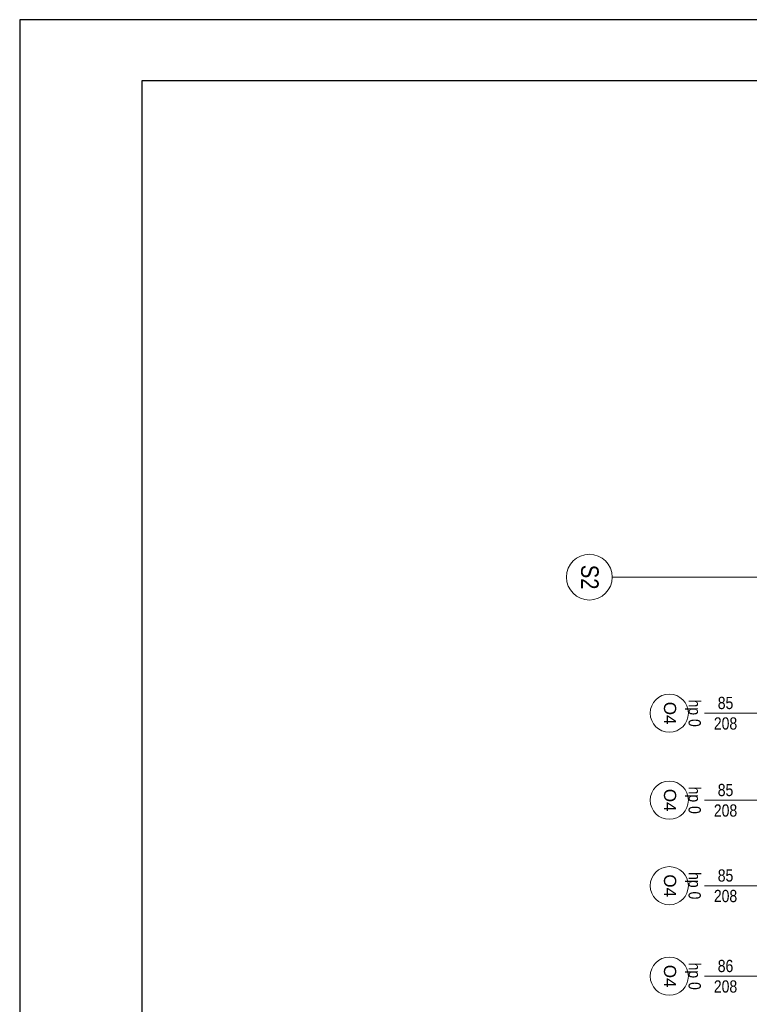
# Model space of a CAD drawing. Extents: x -558982 to 5119495, y -5290134 to 97908.
# Tile 266 of 282: x -440331 to -430768, y 83787 to 96683. Entities that reach past the tile are written whole.
import ezdxf

# ---------------------------------------------------------------- set-up
doc = ezdxf.new("R2010")
doc.units = 0
doc.header["$MEASUREMENT"] = 0
doc.layers.add('$ IE TABELA', color=7, linetype='Continuous')
doc.layers.add('Arch opisy', color=252, linetype='Continuous')
for name, color, linetype, lineweight in [('Arch opisy okien_Nr_Pióra__9', 252, 'Continuous', 13), ('Arch opisy_Nr_Pióra__1', 252, 'Continuous', 25), ('Arch opisy_Nr_Pióra__21', 252, 'Continuous', 9), ('Arch opisy_Nr_Pióra__9', 252, 'Continuous', 13), ('INWENT. OKNA_Nr_Pióra__21', 252, 'Continuous', 9), ('INWENT. OKNA_Nr_Pióra__5', 252, 'Continuous', 13)]:
    doc.layers.add(name, color=color, linetype=linetype, lineweight=lineweight)
doc.styles.add('GENERATED_STYLE_10', font='arial.ttf')
doc.styles.add('GENERATED_STYLE_5', font='ARIALN.TTF')

# ---------------------------------------------------------------- blocks, each defined once
blk = doc.blocks.new('a3eee')
at = {"layer": '$ IE TABELA'}
for p, q in [((19730.8, 4176.8), (19730.8, 1206.8)), ((23930.8, 4176.8), (19730.8, 4176.8)), ((19890.8, 4096.8), (19890.8, 1286.8)), ((23840.8, 4096.8), (19890.8, 4096.8))]:
    blk.add_line(p, q, dxfattribs=at)
blk = doc.blocks.new('Linia_168', base_point=(-430485, 105219))
at = {"layer": 'Arch opisy_Nr_Pióra__21', "linetype": 'Continuous'}
blk.add_line((-430485, 105219), (-432565, 105219), dxfattribs=at)
blk.add_circle((-432865, 105219), 300, dxfattribs=at)

msp = doc.modelspace()

# ---------------------------------------------------------------- linework, layer by layer
at = {"layer": 'Arch opisy_Nr_Pióra__9', "color": 252, "linetype": 'Continuous'}
for centre in [(-431817, 87600), (-431817, 86460), (-431817, 85340), (-431817, 84155)]:
    msp.add_circle(centre, 250, dxfattribs=at)
at = {"layer": 'INWENT. OKNA_Nr_Pióra__5', "color": 252, "linetype": 'Continuous'}
for p, q in [((-430445, 87600), (-431355, 87600)), ((-430445, 86460), (-431355, 86460)), ((-430445, 85340), (-431355, 85340)), ((-430445, 84155), (-431355, 84155))]:
    msp.add_line(p, q, dxfattribs=at)

# ---------------------------------------------------------------- block references
at = {"layer": '$ IE TABELA', "transparency": 33554687, "xscale": 10, "yscale": 10, "zscale": 10}
msp.add_blockref('a3eee', (-637639, 54915), dxfattribs=at)
at = {"layer": 'Arch opisy', "color": 252, "linetype": 'Continuous'}
msp.add_blockref('Linia_168', (-430485, 89382), dxfattribs=at)

# ---------------------------------------------------------------- texts
at = {"layer": 'Arch opisy okien_Nr_Pióra__9', "color": 252, "linetype": 'Continuous', "char_height": 160, "attachment_point": 2, "rotation": 270, "style": 'GENERATED_STYLE_10'}
for insert in [(-431727, 87600), (-431727, 86460), (-431727, 85340), (-431727, 84155)]:
    msp.add_mtext('{O4}', dxfattribs=dict(at, insert=insert))
at = {"layer": 'Arch opisy_Nr_Pióra__1', "color": 252, "linetype": 'Continuous', "insert": (-432743, 89382), "char_height": 230, "attachment_point": 2, "rotation": 270, "style": 'GENERATED_STYLE_5'}
msp.add_mtext('{S2}', dxfattribs=at)
at = {"layer": 'INWENT. OKNA_Nr_Pióra__21', "color": 252, "linetype": 'Continuous', "char_height": 160, "attachment_point": 2, "rotation": 270, "style": 'GENERATED_STYLE_5'}
for insert in [(-431404, 87600), (-431404, 86460), (-431404, 85340), (-431404, 84155)]:
    msp.add_mtext('{hp 0}', dxfattribs=dict(at, insert=insert))
at = {"layer": 'INWENT. OKNA_Nr_Pióra__21', "color": 252, "linetype": 'Continuous', "char_height": 160, "width": 709.23, "attachment_point": 2, "line_spacing_factor": 1.008016, "style": 'GENERATED_STYLE_5'}
for s, insert in [('{85\\P208}', (-431080, 87814)), ('{85\\P208}', (-431080, 86674)), ('{85\\P208}', (-431080, 85554)), ('{86\\P208}', (-431080, 84369))]:
    msp.add_mtext(s, dxfattribs=dict(at, insert=insert))

doc.saveas('drawing.dxf')
